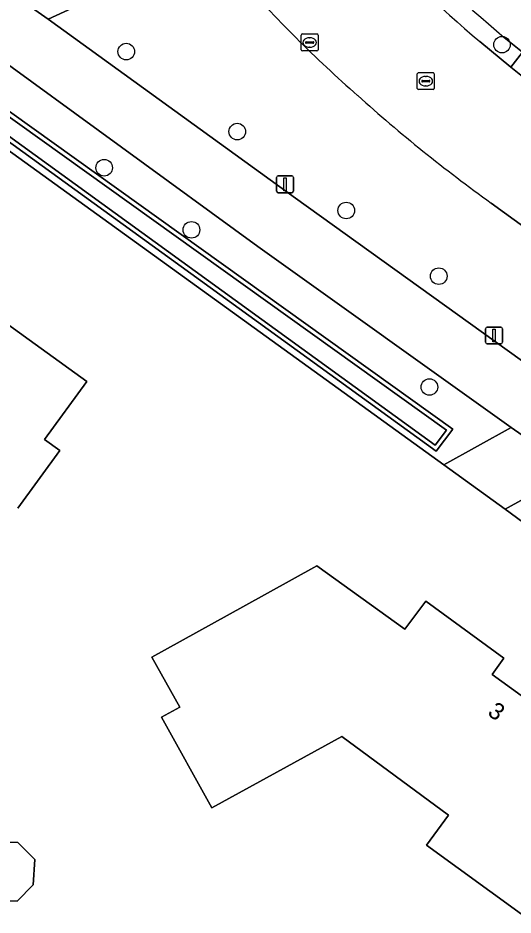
# Model space of a CAD drawing. Extents: x 157320 to 158835, y 386650 to 388491.
# Drawn here: x 158510.3 to 158539.4, y 387139.9 to 387192.7 of the extents above; entities that cross this region are included whole.
import ezdxf

# ---------------------------------------------------------------- set-up
doc = ezdxf.new("R2010")
doc.units = 0
for name, color, linetype in [('IMGEO_Berm_groen', 7, 'Continuous'), ('IMGEO_Boom', 7, 'Continuous'), ('IMGEO_Erf', 7, 'Continuous'), ('IMGEO_Fietspad_gesloten', 7, 'Continuous'), ('IMGEO_Kolk', 7, 'Continuous'), ('IMGEO_Lichtmast', 7, 'Continuous'), ('IMGEO_Oever', 7, 'Continuous'), ('IMGEO_Pand', 7, 'Continuous'), ('IMGEO_Pand_nummerreeks', 7, 'Continuous'), ('IMGEO_Rijbaan_lokaal_gesloten', 7, 'Continuous'), ('IMGEO_Rioolput', 7, 'Continuous'), ('IMGEO_Voetpad_open', 7, 'Continuous'), ('IMGEO_Waterloop', 7, 'Continuous')]:
    doc.layers.add(name, color=color, linetype=linetype)

msp = doc.modelspace()

# ---------------------------------------------------------------- linework, layer by layer
at = {"layer": 'IMGEO_Berm_groen'}
for points in [[(158523.253, 387195.16), (158522.055, 387196.585), (158520.748, 387196.665), (158512.044, 387192.647), (158526.616, 387182.118), (158542.75, 387170.509), (158545.641, 387172.104), (158547.239, 387175.205), (158538.121, 387181.83)], [(158537.454, 387191.334), (158539.277, 387189.83), (158539.968, 387190.708), (158538.898, 387191.579)]]:
    msp.add_lwpolyline(points, dxfattribs=at)
for points in [[(158508.331, 387190.959), (158505.227, 387189.489), (158504.433, 387188.722), (158535.331, 387166.421), (158539.292, 387168.606), (158524.382, 387179.262)], [(158535.872, 387168.514), (158534.879, 387167.208), (158505.42, 387188.561), (158506.223, 387189.747)], [(158578.347, 387140.093), (158561.36, 387152.455), (158542.985, 387166.039), (158538.945, 387163.803), (158564.639, 387144.893), (158563.379, 387146.198), (158539.937, 387163.698), (158541.817, 387164.649), (158565.05, 387147.522), (158565.629, 387146.75), (158593.975, 387126.702), (158592.731, 387124.999), (158594.123, 387123.554), (158596.782, 387126.722)]]:
    msp.add_lwpolyline(points, close=True, dxfattribs=at)
for centre, radius, start, end in [((158607.821, 387273.312), 106.914, 219.39202, 229.86027), ((158600.313, 387265.147), 96.951, 218.44882, 229.58242), ((158583.429, 387248.382), 80.336, 221.49088, 228.56633), ((158593.938, 387259.202), 95.404, 228.13449, 234.19269)]:
    msp.add_arc(centre, radius, start, end, dxfattribs=at)
at = {"layer": 'IMGEO_Boom'}
for centre in [(158538.762, 387191.155), (158516.645, 387190.745), (158523.182, 387186.034), (158515.346, 387183.909), (158529.596, 387181.388), (158520.484, 387180.252), (158535.04, 387177.524), (158534.488, 387170.995)]:
    msp.add_circle(centre, 0.489, dxfattribs=at)
at = {"layer": 'IMGEO_Erf'}
for points in [[(158569.38, 387141.536), (158564.639, 387144.893), (158538.945, 387163.803), (158535.331, 387166.421), (158504.433, 387188.722)], [(158509.312, 387174.947), (158514.318, 387171.315), (158511.841, 387167.903), (158512.735, 387167.254), (158510.268, 387163.856)]]:
    msp.add_lwpolyline(points, dxfattribs=at)
for points in [[(158518.728, 387151.545), (158519.793, 387152.137), (158518.16, 387155.08), (158523.499, 387158.044), (158527.87, 387160.47), (158533.05, 387156.73), (158534.27, 387158.39), (158538.877, 387155.034), (158538.178, 387154.074), (158540.449, 387152.42), (158541.148, 387153.381), (158545.75, 387150.03), (158543.1, 387146.391), (158544.07, 387145.685), (158541.127, 387141.644), (158539.902, 387139.961), (158534.324, 387144.023), (158535.622, 387145.789), (158529.33, 387150.414), (158521.684, 387146.219)], [(158507.755, 387143.17), (158508.74, 387144.184), (158510.274, 387144.163), (158511.261, 387143.179), (158511.174, 387141.684), (158510.229, 387140.712), (158508.716, 387140.733), (158507.752, 387141.694)]]:
    msp.add_lwpolyline(points, close=True, dxfattribs=at)
at = {"layer": 'IMGEO_Fietspad_gesloten'}
for points in [[(158620.551, 387113.561), (158609.627, 387121.738), (158602.526, 387126.907), (158599.211, 387129.321), (158580.746, 387142.77), (158563.599, 387155.314), (158546.328, 387167.888), (158542.75, 387170.509), (158526.616, 387182.118), (158512.044, 387192.647), (158507.447, 387195.888)], [(158508.331, 387190.959), (158524.382, 387179.262), (158539.292, 387168.606), (158542.985, 387166.039), (158561.36, 387152.455), (158578.347, 387140.093), (158596.782, 387126.722), (158600.259, 387124.198), (158617.845, 387110.93), (158622.371, 387109.389)]]:
    msp.add_lwpolyline(points, dxfattribs=at)
at = {"layer": 'IMGEO_Kolk'}
for p, q in [((158527.016, 387191.784), (158527.868, 387191.784)), ((158526.941, 387190.858), (158526.941, 387191.71)), ((158527.2, 387191.278), (158527.2, 387191.29)), ((158527.243, 387191.327), (158527.641, 387191.327)), ((158527.429, 387191.564), (158527.454, 387191.564)), ((158527.684, 387191.29), (158527.684, 387191.278)), ((158527.942, 387191.71), (158527.942, 387190.858)), ((158527.868, 387190.784), (158527.016, 387190.784)), ((158527.638, 387191.241), (158527.24, 387191.241)), ((158527.452, 387191.004), (158527.427, 387191.004))]:
    msp.add_line(p, q, dxfattribs=at)
for points in [[(158527.016, 387191.784), (158527.868, 387191.784)], [(158526.941, 387190.858), (158526.941, 387191.71)], [(158527.942, 387191.71), (158527.942, 387190.858)], [(158527.868, 387190.784), (158527.016, 387190.784)]]:
    msp.add_lwpolyline(points, dxfattribs=at)
for centre, radius, start, end in [((158527.018, 387191.708), 0.0765, 91.552, 178.448), ((158527.018, 387191.708), 0.0765, 91.552, 178.448), ((158527.866, 387191.708), 0.0765, 1.552, 88.448), ((158527.866, 387191.708), 0.0765, 1.552, 88.448), ((158527.24, 387191.287), 0.0403, 85.8775, 175.7526), ((158527.237, 387191.277), 0.0366, 178.938, 274.7102), ((158527.641, 387191.284), 0.043, 264.8664, 352.4533), ((158527.645, 387191.289), 0.0386, 1.7309, 96.639), ((158527.018, 387190.86), 0.0765, 181.552, 268.448), ((158527.018, 387190.86), 0.0765, 181.552, 268.448), ((158527.866, 387190.86), 0.0765, 271.552, 358.448), ((158527.866, 387190.86), 0.0765, 271.552, 358.448)]:
    msp.add_arc(centre, radius, start, end, dxfattribs=at)
for centre, major_axis, ratio, start_param, end_param in [((158527.428, 387191.284), (-0.387, 0.002), 0.722429, 4.712389, 7.853982), ((158527.453, 387191.284), (-0.39, 0.002), 0.717154, 1.570796, 4.712389)]:
    msp.add_ellipse(centre, major_axis=major_axis, ratio=ratio, start_param=start_param, end_param=end_param, dxfattribs=at)
at = {"layer": 'IMGEO_Lichtmast'}
for p, q in [((158525.493, 387182.532), (158525.493, 387183.332)), ((158525.493, 387183.332), (158525.493, 387182.532)), ((158525.593, 387183.432), (158526.383, 387183.432)), ((158526.383, 387183.432), (158525.593, 387183.432)), ((158526.483, 387183.332), (158526.483, 387182.532)), ((158526.483, 387182.532), (158526.483, 387183.332)), ((158526.383, 387182.432), (158525.593, 387182.432)), ((158525.593, 387182.432), (158526.383, 387182.432)), ((158537.794, 387173.628), (158537.794, 387174.428)), ((158537.794, 387174.428), (158537.794, 387173.628)), ((158537.894, 387174.528), (158538.684, 387174.528)), ((158538.684, 387174.528), (158537.894, 387174.528)), ((158538.784, 387174.428), (158538.784, 387173.628)), ((158538.784, 387173.628), (158538.784, 387174.428)), ((158538.684, 387173.528), (158537.894, 387173.528)), ((158537.894, 387173.528), (158538.684, 387173.528))]:
    msp.add_line(p, q, dxfattribs=at)
for points in [[(158525.913, 387183.307), (158526.063, 387183.307), (158526.063, 387182.557), (158525.913, 387182.557), (158525.913, 387183.307)], [(158538.214, 387174.403), (158538.364, 387174.403), (158538.364, 387173.653), (158538.214, 387173.653), (158538.214, 387174.403)]]:
    msp.add_lwpolyline(points, dxfattribs=at)
for centre, start, end in [((158525.593, 387183.332), 90, 180), ((158525.593, 387183.332), 90, 180), ((158526.383, 387183.332), 0, 90), ((158526.383, 387183.332), 360, 90), ((158525.593, 387182.532), 180, 270), ((158525.593, 387182.532), 180, 270), ((158526.383, 387182.532), 270, 0), ((158526.383, 387182.532), 270, 0), ((158537.894, 387174.428), 90, 180), ((158537.894, 387174.428), 90, 180), ((158538.684, 387174.428), 0, 90), ((158538.684, 387174.428), 360, 90), ((158537.894, 387173.628), 180, 270), ((158537.894, 387173.628), 180, 270), ((158538.684, 387173.628), 270, 0), ((158538.684, 387173.628), 270, 0)]:
    msp.add_arc(centre, 0.1, start, end, dxfattribs=at)
at = {"layer": 'IMGEO_Oever'}
for points in [[(158506.223, 387189.747), (158505.42, 387188.561), (158534.879, 387167.208), (158535.872, 387168.514)], [(158506.289, 387189.378), (158535.501, 387168.458), (158534.826, 387167.57), (158505.779, 387188.624)]]:
    msp.add_lwpolyline(points, close=True, dxfattribs=at)
at = {"layer": 'IMGEO_Pand'}
msp.add_lwpolyline([(158510.268, 387163.856), (158512.735, 387167.254), (158511.841, 387167.903), (158514.318, 387171.315), (158509.312, 387174.947)], dxfattribs=at)
for points in [[(158541.148, 387153.381), (158540.449, 387152.42), (158538.178, 387154.074), (158538.877, 387155.034), (158534.27, 387158.39), (158533.05, 387156.73), (158527.87, 387160.47), (158523.499, 387158.044), (158518.16, 387155.08), (158519.793, 387152.137), (158518.728, 387151.545), (158521.684, 387146.219), (158529.33, 387150.414), (158535.622, 387145.789), (158534.324, 387144.023), (158539.902, 387139.961), (158541.127, 387141.644), (158544.07, 387145.685), (158543.1, 387146.391), (158545.75, 387150.03)], [(158507.755, 387143.17), (158507.752, 387141.694), (158508.716, 387140.733), (158510.229, 387140.712), (158511.174, 387141.684), (158511.261, 387143.179), (158510.274, 387144.163), (158508.74, 387144.184)]]:
    msp.add_lwpolyline(points, close=True, dxfattribs=at)
at = {"layer": 'IMGEO_Rijbaan_lokaal_gesloten'}
for points in [[(158548.871, 387182.822), (158544.312, 387186.039), (158540.562, 387188.802), (158539.277, 387189.83), (158537.454, 387191.334)], [(158538.121, 387181.83), (158547.239, 387175.205), (158552.585, 387171.321), (158573.514, 387156.155), (158573.691, 387156.394), (158577.566, 387161.636), (158577.738, 387161.868), (158571.105, 387166.683), (158568.014, 387168.926), (158548.871, 387182.822)]]:
    msp.add_lwpolyline(points, dxfattribs=at)
for centre, radius, start, end in [((158600.313, 387265.147), 96.951, 218.44882, 229.58242), ((158583.429, 387248.382), 80.336, 221.49088, 228.56633), ((158593.938, 387259.202), 95.404, 228.13449, 234.19269)]:
    msp.add_arc(centre, radius, start, end, dxfattribs=at)
at = {"layer": 'IMGEO_Rioolput'}
for p, q in [((158533.777, 387188.58), (158533.777, 387189.432)), ((158533.852, 387189.506), (158534.704, 387189.506)), ((158534.265, 387189.286), (158534.29, 387189.286)), ((158534.778, 387189.432), (158534.778, 387188.58)), ((158534.036, 387189), (158534.036, 387189.012)), ((158534.474, 387188.963), (158534.076, 387188.963)), ((158534.079, 387189.049), (158534.477, 387189.049)), ((158534.288, 387188.726), (158534.263, 387188.726)), ((158534.52, 387189.012), (158534.52, 387189)), ((158534.704, 387188.506), (158533.852, 387188.506))]:
    msp.add_line(p, q, dxfattribs=at)
for points in [[(158533.777, 387188.58), (158533.777, 387189.432)], [(158533.852, 387189.506), (158534.704, 387189.506)], [(158534.778, 387189.432), (158534.778, 387188.58)], [(158534.704, 387188.506), (158533.852, 387188.506)]]:
    msp.add_lwpolyline(points, dxfattribs=at)
for centre, radius, start, end in [((158533.854, 387189.43), 0.0765, 91.552, 178.448), ((158533.854, 387189.43), 0.0765, 91.552, 178.448), ((158534.702, 387189.43), 0.0765, 1.552, 88.448), ((158534.702, 387189.43), 0.0765, 1.552, 88.448), ((158534.076, 387189.009), 0.0403, 85.8775, 175.7526), ((158534.073, 387188.999), 0.0366, 178.938, 274.7102), ((158534.477, 387189.006), 0.043, 264.8664, 352.4533), ((158534.481, 387189.011), 0.0386, 1.7309, 96.639), ((158533.854, 387188.582), 0.0765, 181.552, 268.448), ((158533.854, 387188.582), 0.0765, 181.552, 268.448), ((158534.702, 387188.582), 0.0765, 271.552, 358.448), ((158534.702, 387188.582), 0.0765, 271.552, 358.448)]:
    msp.add_arc(centre, radius, start, end, dxfattribs=at)
for centre, major_axis, ratio, start_param, end_param in [((158534.264, 387189.006), (-0.387, 0.002), 0.722429, 4.712389, 7.853982), ((158534.289, 387189.006), (-0.39, 0.002), 0.717154, 1.570796, 4.712389)]:
    msp.add_ellipse(centre, major_axis=major_axis, ratio=ratio, start_param=start_param, end_param=end_param, dxfattribs=at)
at = {"layer": 'IMGEO_Voetpad_open'}
for points in [[(158522.055, 387196.585), (158518.445, 387200.877), (158517.935, 387201.581), (158517.425, 387200.495), (158507.447, 387195.888), (158512.044, 387192.647), (158520.748, 387196.665)], [(158538.945, 387163.803), (158542.985, 387166.039), (158539.292, 387168.606), (158535.331, 387166.421)]]:
    msp.add_lwpolyline(points, close=True, dxfattribs=at)
for points in [[(158538.898, 387191.579), (158539.968, 387190.708)], [(158539.968, 387190.708), (158539.277, 387189.83), (158540.562, 387188.802), (158544.312, 387186.039), (158548.871, 387182.822), (158549.555, 387183.761), (158544.92, 387187.049)]]:
    msp.add_lwpolyline(points, dxfattribs=at)
msp.add_arc((158607.821, 387273.312), 106.914, 219.39202, 229.86027, dxfattribs=at)
at = {"layer": 'IMGEO_Waterloop'}
msp.add_lwpolyline([(158506.289, 387189.378), (158505.779, 387188.624), (158534.826, 387167.57), (158535.501, 387168.458)], close=True, dxfattribs=at)

# ---------------------------------------------------------------- texts
at = {"layer": 'IMGEO_Pand_nummerreeks'}
msp.add_text('3', height=1, rotation=323.937, dxfattribs=at).set_placement((158537.856, 387151.721))

doc.saveas('drawing.dxf')
